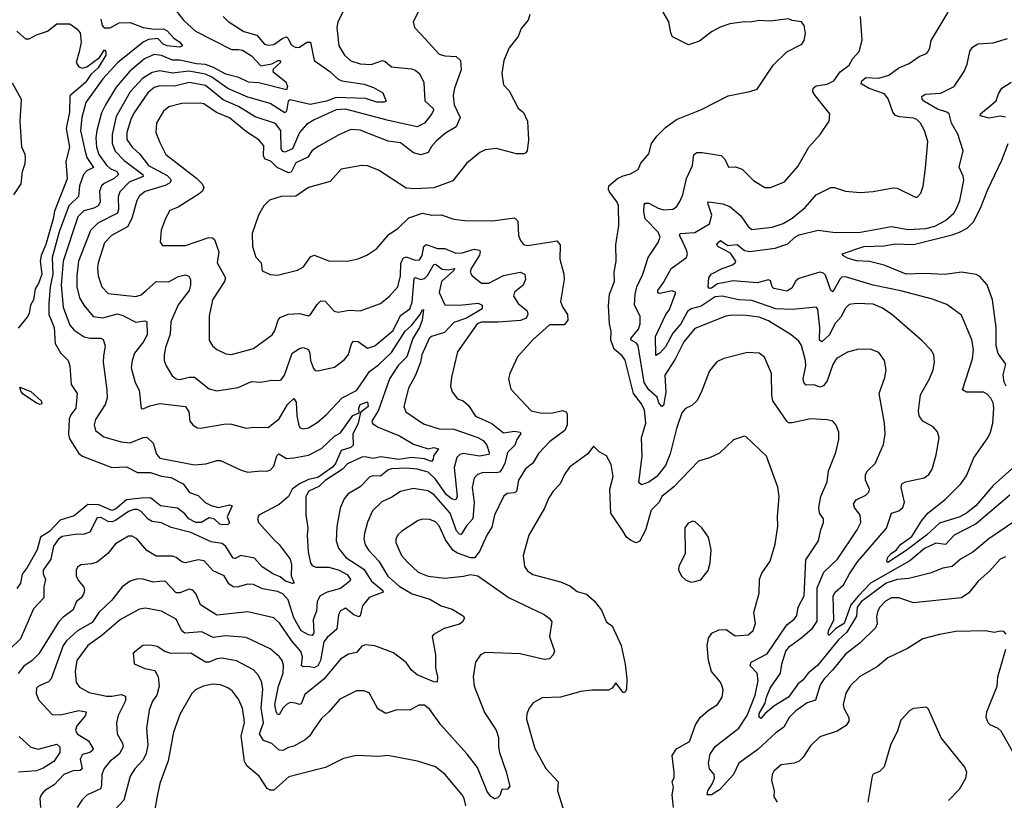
# Model space of a CAD drawing. Extents: x 1246230 to 1426786, y 660032 to 763141.
# Tile 466 of 566: x 1393884 to 1399238, y 702854 to 707097. Entities that reach past the tile are written whole.
import ezdxf

# ---------------------------------------------------------------- set-up
doc = ezdxf.new("R2010")
doc.units = 0

msp = doc.modelspace()

# ---------------------------------------------------------------- linework, layer by layer
at = {"layer": '0CON10XD'}
for points in [[(1395678.6, 707215), (1395614.6, 707085), (1395608.5, 707055), (1395618.9, 706955), (1395650, 706905), (1395685, 706874.4), (1395735, 706857.1), (1395795, 706853.8), (1395856.1, 706876.1), (1395870.7, 706870.7), (1395905, 706840.8), (1396015, 706830), (1396035, 706822.9), (1396057.3, 706805), (1396081.1, 706755), (1396086.5, 706656.5), (1396132.7, 706615), (1396134.7, 706605), (1396124.8, 706585.2), (1396085.4, 706534.6), (1396045, 706515.6), (1395890.2, 706549.8), (1395655, 706611.8), (1395605, 706608.1), (1395485, 706553.8), (1395443, 706527), (1395405, 706483.6), (1395366.5, 706395), (1395325, 706377.3), (1395315, 706380.9), (1395305.7, 706395.7), (1395303, 706495), (1395275, 706532.7), (1395165, 706568.8), (1395073.8, 706625), (1394991.1, 706661.1), (1394895, 706740), (1394805, 706755.9), (1394725, 706736.3), (1394645, 706737.5), (1394615, 706727.9), (1394581, 706699), (1394505, 706588.5), (1394488.3, 706555), (1394465.7, 706485), (1394466, 706446), (1394495, 706404), (1394536.2, 706366.1), (1394585, 706305.3), (1394685, 706251), (1394702.8, 706235), (1394707, 706223), (1394699.5, 706210.5), (1394675, 706195.8), (1394565.8, 706164.2), (1394535, 706140), (1394520, 706115), (1394494.1, 706015.9), (1394469.3, 705970.7), (1394383.6, 705925), (1394345.3, 705885), (1394309.7, 705775), (1394307.3, 705747.3), (1394309.6, 705705), (1394330.5, 705645), (1394365, 705609.6), (1394515, 705592.3), (1394545, 705601.1), (1394572.3, 705625), (1394625, 705674.6), (1394695, 705673.2), (1394745, 705702), (1394785, 705710), (1394803, 705703), (1394811.9, 705685), (1394812.9, 705655), (1394804.7, 705625), (1394745, 705547.5), (1394705.4, 705455), (1394702.4, 705387.6), (1394676.5, 705315), (1394670, 705275), (1394670, 705245), (1394679.4, 705215), (1394712.1, 705162.1), (1394735.5, 705145.5), (1394755, 705142.1), (1394805.9, 705154.1), (1394833.5, 705153.5), (1394915, 705091.5), (1394955, 705079.5), (1395072, 705098), (1395145, 705130.6), (1395195, 705126.5), (1395255, 705138.5), (1395295, 705136.7), (1395305, 705140.6), (1395323.8, 705165), (1395364.6, 705285), (1395405, 705310.4), (1395426, 705316), (1395454.6, 705304.6), (1395462.2, 705285), (1395465.4, 705245), (1395482.2, 705202.2), (1395491.1, 705191.1), (1395505, 705188.6), (1395595, 705208.9), (1395650.2, 705249.8), (1395672.6, 705277.4), (1395688.4, 705335), (1395699.2, 705350.8), (1395725, 705348.2), (1395775, 705311.8), (1395815, 705324.6), (1395915, 705408.4), (1395955, 705489.3), (1396005.6, 705525), (1396018.5, 705561.5), (1396029.7, 705690.3), (1396035, 705696.1), (1396065, 705685.7), (1396085, 705690.2), (1396102.3, 705707.7), (1396135, 705766.8), (1396145, 705767.8), (1396181.9, 705741.9), (1396215, 705738.3), (1396247.8, 705745), (1396245, 705734.2), (1396177, 705675), (1396164, 705614), (1396195, 705547.1), (1396275, 705546.1), (1396376.1, 705556.1), (1396398.4, 705545), (1396398.6, 705525), (1396313.9, 705475), (1396245, 705451.2), (1396193.7, 705396.3), (1396124, 705376), (1396109.6, 705365), (1396070, 705275), (1396063.3, 705235), (1396036.9, 705165), (1395998.8, 705095), (1395972.5, 704995), (1395982.9, 704965), (1396079.9, 704899.9), (1396165, 704873.5), (1396245, 704871.2), (1396375, 704826.7), (1396405, 704809.2), (1396423.7, 704785), (1396437.1, 704745), (1396435, 704733.1), (1396385, 704724.5), (1396295, 704738.6), (1396276.8, 704733.2), (1396261.6, 704718.4), (1396247, 704663), (1396262.5, 704505), (1396255, 704487.8), (1396235, 704491.6), (1396205, 704514.1), (1396145, 704599.6), (1396105, 704637.5), (1396045.1, 704655.1), (1395985, 704659.8), (1395905, 704656.2), (1395885, 704648), (1395845, 704615.8), (1395805, 704618.1), (1395787.4, 704612.6), (1395735, 704558.5), (1395670.2, 704519.8), (1395647.6, 704492.4), (1395627.3, 704442.7), (1395607.6, 704342.4), (1395605.4, 704265), (1395617.1, 704225), (1395657.9, 704175), (1395755, 704110), (1395796.7, 704045), (1395857.9, 703995), (1395860.7, 703985), (1395783.6, 703956.4), (1395748.8, 703911.2), (1395735, 703856.2), (1395727.7, 703852.3), (1395701.6, 703861.6), (1395655, 703899.5), (1395628.1, 703885), (1395617.6, 703862.4), (1395609.2, 703785), (1395555, 703739.1), (1395537.3, 703715), (1395519.4, 703615), (1395505.6, 703585), (1395485, 703574.8), (1395455, 703581.9), (1395425, 703580.4), (1395416.4, 703586.4), (1395422.1, 703635), (1395413.4, 703663.4), (1395362.6, 703722.6), (1395298.8, 703815), (1395265, 703846.2), (1395125, 703879.3), (1394955, 703861.3), (1394867.7, 703917.7), (1394843.1, 703975), (1394825, 703997.1), (1394805, 704002.7), (1394755, 703982.5), (1394735, 703982.9), (1394675.3, 704045.3), (1394644.4, 704044.4), (1394610.2, 704040.2), (1394555, 704057.1), (1394525, 704057.9), (1394484.1, 704045.9), (1394440.6, 704015), (1394385, 703943.1), (1394314.2, 703875.8), (1394278.3, 703821.7), (1394198.7, 703775), (1394138, 703722), (1394120, 703695), (1394055, 703514.4), (1394040.8, 703499.2), (1393985.8, 703475), (1393975, 703463.8), (1393972.7, 703435), (1393988.5, 703398.5), (1394060.4, 703320.4), (1394105, 703318.9), (1394205, 703342.6), (1394244.5, 703334.5), (1394242.1, 703315), (1394195, 703258.5), (1394187.1, 703235), (1394197.1, 703215), (1394258.1, 703178.1), (1394282.7, 703135), (1394279.6, 703125), (1394265.6, 703115), (1394225, 703103.9), (1394211.9, 703078.1), (1394222.7, 703025), (1394212.8, 703017.2), (1394175, 703014.8), (1394123.3, 702995), (1394071.3, 702938.7), (1394018.1, 702905), (1394000.6, 702885), (1393992.9, 702865), (1393996.9, 702815)], [(1394733.8, 707145), (1394774.7, 707094.7), (1394839.4, 707035), (1395035, 706935.2), (1395074, 706935), (1395095, 706931.9), (1395145, 706901.6), (1395195, 706846.7), (1395255, 706857), (1395288.6, 706875), (1395300.6, 706875), (1395302.7, 706865), (1395261.9, 706828.1), (1395260.4, 706815), (1395330.3, 706760.3), (1395340.3, 706735), (1395334.6, 706715.4), (1395185, 706753.8), (1395128.3, 706758.3), (1395075, 706782.8), (1395005, 706801), (1394938.2, 706838.2), (1394895, 706854.3), (1394845, 706857.7), (1394755, 706877.3), (1394715, 706878.1), (1394655, 706902.4), (1394615, 706907.7), (1394563.2, 706885), (1394482.7, 706817.3), (1394409, 706731), (1394349.5, 706635), (1394328.1, 706591.9), (1394303.3, 706495), (1394297.5, 706455), (1394301.7, 706405), (1394314.3, 706365), (1394355, 706306.5), (1394375, 706289.2), (1394412.1, 706272.1), (1394420.3, 706255), (1394397.9, 706235), (1394342.4, 706207.6), (1394329.3, 706195), (1394317.8, 706165), (1394321.6, 706105), (1394311.2, 706085), (1394287.5, 706072.5), (1394232.2, 706057.8), (1394200, 706025), (1394119.6, 705785), (1394109.5, 705655), (1394119.4, 705535), (1394157.2, 705437.2), (1394180.6, 705410.6), (1394235, 705373.4), (1394265, 705366.2), (1394325, 705365.4), (1394338.5, 705358.5), (1394347.8, 705325), (1394338.8, 705268.8), (1394337.7, 705235), (1394358.5, 705085), (1394359.1, 705040.9), (1394348.2, 705005), (1394296.9, 704925), (1394287.9, 704895), (1394296.5, 704865), (1394340.6, 704830.6), (1394435, 704802.7), (1394485, 704797.5), (1394555, 704827.1), (1394575, 704827.5), (1394609.5, 704795), (1394628.1, 704735), (1394645, 704714.6), (1394835, 704678.1), (1394896.2, 704683.8), (1394955, 704701.8), (1394975, 704701.8), (1395088, 704648), (1395125, 704638.5), (1395195, 704645.6), (1395225, 704642.7), (1395245, 704648.5), (1395265, 704670), (1395282.9, 704727.1), (1395293.3, 704736.7), (1395335, 704712.3), (1395375, 704716.1), (1395455, 704730.8), (1395525, 704766.2), (1395595, 704833.2), (1395629, 704851), (1395695, 704946.1), (1395729.7, 704960.3), (1395728, 704985), (1395735, 705005.2), (1395775, 705020), (1395778.9, 704995), (1395737.9, 704962.1), (1395725.1, 704904.9), (1395694.6, 704845), (1395696.7, 704785), (1395685, 704772.7), (1395632.5, 704755), (1395600.7, 704685), (1395585, 704665.5), (1395505, 704608.5), (1395455, 704598.2), (1395405.5, 704574.5), (1395364.7, 704545.3), (1395345.1, 704504.9), (1395295, 704461.9), (1395185, 704404.5), (1395176.9, 704385), (1395182.1, 704365), (1395269.1, 704269.1), (1395295.4, 704245), (1395354.6, 704165), (1395361.1, 704135), (1395359.6, 704075), (1395375.5, 704035), (1395367.6, 704032.4), (1395329.7, 704045), (1395299.6, 704069.6), (1395263.7, 704083.7), (1395202.7, 704122.7), (1395160.3, 704170.3), (1395085.7, 704184.3), (1395055, 704169.2), (1395045, 704171.1), (1395005, 704234.6), (1394985, 704250), (1394925, 704259.7), (1394815, 704310.9), (1394707.4, 704337.4), (1394655, 704361.8), (1394605, 704369.5), (1394582.2, 704382.3), (1394544.8, 704424.8), (1394525, 704434.7), (1394504, 704435), (1394475.5, 704425), (1394405, 704375.2), (1394385, 704368.3), (1394365, 704369.4), (1394325, 704391.3), (1394305, 704390.5), (1394265, 704312.7), (1394235, 704300.9), (1394185, 704299.7), (1394115, 704288.4), (1394095, 704273.8), (1394067.6, 704235), (1394053.8, 704165), (1394010.6, 704105), (1394011.4, 704085), (1394023.3, 704055), (1394015.4, 704015), (1394014.5, 703955), (1393959.1, 703895), (1393887.8, 703732.2), (1393830.5, 703675)], [(1394325, 707100.8), (1394332.5, 707065), (1394343.3, 707053.3), (1394375, 707053.7), (1394425, 707079.9), (1394485, 707081.7), (1394555.5, 707054.5), (1394614.8, 707045.2), (1394665, 707047.2), (1394685, 707037), (1394719.3, 706999.3), (1394755, 706975.6), (1394768.8, 706955), (1394752.1, 706947.9), (1394685, 706955.8), (1394664.7, 706964.7), (1394635, 706994.8), (1394585, 706990), (1394555, 706974.8), (1394415, 706862.9), (1394336.7, 706775), (1394242.9, 706647.1), (1394221.5, 706565), (1394213.6, 706495), (1394237.4, 706387.4), (1394248.6, 706348.6), (1394285.3, 706294.7), (1394248.9, 706275), (1394231.2, 706255), (1394209.1, 706195), (1394204.4, 706135.6), (1394151.7, 706085), (1394099.1, 705945), (1394060.4, 705805), (1394064.7, 705715), (1394049.3, 705645), (1394041.7, 705555), (1394042.6, 705495), (1394071.1, 705425), (1394077.5, 705337.5), (1394105, 705286.2), (1394147.5, 705245), (1394156.9, 705215), (1394163.9, 705115), (1394195.4, 705065.4), (1394188.5, 704985), (1394161.2, 704948.8), (1394153.4, 704926.6), (1394150, 704845), (1394155, 704818.9), (1394205, 704739.1), (1394225, 704725.4), (1394385, 704664), (1394465, 704666.9), (1394525, 704636.8), (1394595, 704636.1), (1394655, 704616.7), (1394705, 704608.4), (1394772.9, 704575), (1394807.7, 704527.7), (1394855, 704511.2), (1394892.7, 704472.7), (1394925, 704456), (1394965, 704446), (1395025, 704460), (1395040, 704455), (1395012.5, 704395), (1395025, 704362.5), (1395016.5, 704353.5), (1394988.9, 704351.1), (1394972.1, 704355), (1394943, 704383), (1394915, 704390), (1394871.4, 704365), (1394841.1, 704365), (1394804.1, 704385), (1394781.4, 704411.4), (1394742, 704442), (1394649.5, 704455), (1394595, 704497.7), (1394545, 704495.9), (1394465, 704487), (1394405, 704436.7), (1394385, 704429.3), (1394315, 704460.3), (1394255, 704462.1), (1394179.8, 704400.2), (1394103.3, 704376.8), (1394045, 704316), (1393996.8, 704285), (1393979.5, 704215), (1393925, 704119.6), (1393896.6, 704083.4), (1393888.4, 704035), (1393868.5, 704005)], [(1394990.5, 707115), (1395016.9, 707086.9), (1395103.1, 707033.1), (1395172.8, 707012.8), (1395215, 706964.4), (1395235, 706959.1), (1395265, 706962.7), (1395315, 706996.6), (1395335, 707003.3), (1395344.6, 706994.6), (1395359.9, 706959.9), (1395385, 706945.4), (1395405, 706947.7), (1395445, 706975.5), (1395465, 706976), (1395484.7, 706874.8), (1395571.2, 706815), (1395615, 706774.7), (1395635, 706764.8), (1395756.2, 706746.2), (1395808, 706728), (1395858.9, 706698.9), (1395876.7, 706655), (1395865, 706648.6), (1395825, 706649.1), (1395765, 706668.4), (1395605, 706674.5), (1395551.9, 706655), (1395463.1, 706636.9), (1395355, 706661), (1395343.4, 706655), (1395335, 706600), (1395325, 706590.9), (1395245, 706641), (1395125, 706676.2), (1395015, 706723.2), (1394928.3, 706785), (1394895, 706800.9), (1394803.2, 706816.8), (1394715, 706806.6), (1394645, 706820), (1394605, 706810.7), (1394551.9, 706778.1), (1394485.2, 706705), (1394408.7, 706571.3), (1394386.2, 706473.8), (1394386.7, 706425), (1394402.9, 706382.9), (1394451.8, 706331.9), (1394531.4, 706271.4), (1394552.9, 706255), (1394555.8, 706244.2), (1394478.7, 706215), (1394427.7, 706162.3), (1394419, 706135), (1394421.7, 706065), (1394415.2, 706044.8), (1394309.2, 705990.8), (1394268.2, 705951.8), (1394204.3, 705785), (1394193.9, 705705), (1394194.8, 705644.8), (1394208.7, 705585), (1394233.1, 705545), (1394283.8, 705483.8), (1394335, 705477.3), (1394415, 705499), (1394445, 705490), (1394515, 705453.1), (1394565, 705460), (1394575.5, 705455.5), (1394576.1, 705385), (1394555.4, 705344.6), (1394508.5, 705285), (1394494.6, 705245), (1394490.8, 705205), (1394511.8, 705125), (1394533.8, 705083.8), (1394544.3, 704984.3), (1394555, 704982.9), (1394590.8, 704999.2), (1394645, 705011.3), (1394785, 704995.6), (1394803.5, 704965), (1394809.5, 704915), (1394825.4, 704895.4), (1394849.3, 704879.3), (1394866.9, 704876.9), (1395005, 704900.4), (1395035, 704898.9), (1395115, 704877.5), (1395155, 704882.9), (1395235, 704880), (1395295, 704928), (1395340.9, 705005), (1395375, 705038.6), (1395388.1, 705018.1), (1395391.4, 704945), (1395401.7, 704891.7), (1395408.3, 704878.3), (1395425, 704873.3), (1395455, 704878.9), (1395501.9, 704908.1), (1395550.5, 704949.5), (1395637.7, 705042.3), (1395715, 705082.1), (1395749.9, 705130.1), (1395786.1, 705185), (1395835, 705221.9), (1395905, 705287.6), (1395980.5, 705405), (1396013.7, 705435), (1396062.3, 705495), (1396075, 705521.4), (1396079.7, 705519.7), (1396072.9, 705465), (1396058.8, 705425), (1396020.8, 705365), (1395988.3, 705265), (1395942.7, 705217.3), (1395895.2, 705145), (1395835.7, 704974.3), (1395798.5, 704915), (1395802.7, 704902.7), (1395832.6, 704882.6), (1395949.2, 704835), (1396025, 704790), (1396105, 704765.3), (1396135, 704772.2), (1396160.8, 704765), (1396133.8, 704726.2), (1396132.2, 704707.8), (1396123.3, 704696.7), (1396085, 704709.6), (1396015, 704717.4), (1395945, 704707.6), (1395848.2, 704721.8), (1395805, 704711.4), (1395765, 704720.4), (1395745, 704718.6), (1395666, 704684), (1395637.6, 704652.4), (1395545, 704593.4), (1395510.4, 704559.6), (1395455.4, 704534.6), (1395440.6, 704505), (1395438.9, 704405), (1395450.6, 704335), (1395446.7, 704295), (1395452.1, 704205), (1395464.7, 704145), (1395475, 704131.5), (1395495, 704121.6), (1395565, 704121.2), (1395620.4, 704105), (1395665, 704081.2), (1395682.7, 704055), (1395678.6, 704045), (1395627.5, 704005), (1395555, 703986.2), (1395517.1, 703965), (1395501.6, 703935), (1395497.1, 703882.9), (1395487.3, 703855), (1395480.4, 703835), (1395484.1, 703765), (1395475, 703750), (1395455, 703753.8), (1395415, 703776.1), (1395375, 703845.4), (1395343.4, 703943.4), (1395315, 703977.2), (1395285, 703989.1), (1395205, 704003.8), (1395155, 704027.7), (1395125, 704029.5), (1395065, 704012.7), (1395043.9, 704013.9), (1395020.3, 704030.3), (1394995, 704074.4), (1394935, 704102.5), (1394886.2, 704156.2), (1394855, 704162.2), (1394785, 704144.6), (1394765, 704150), (1394735, 704173.8), (1394715, 704181.5), (1394625, 704181.5), (1394575, 704212.1), (1394521.2, 704275), (1394495, 704290.4), (1394475, 704289.5), (1394405, 704248.5), (1394363.3, 704196.7), (1394305, 704149.4), (1394275, 704139.1), (1394215.5, 704134.5), (1394198.8, 704121.2), (1394190.6, 704105), (1394190, 704075), (1394201.1, 704051.1), (1394232, 704012), (1394236.7, 703995), (1394231.1, 703975), (1394218.1, 703955), (1394193.3, 703935), (1394171.9, 703888.1), (1394120.1, 703849.9), (1394095, 703823.5), (1393988.6, 703651.4), (1393952.2, 703615), (1393905.8, 703584.2), (1393876, 703544)], [(1396051.2, 707138.8), (1396023.3, 707085), (1396031.2, 707055), (1396066.9, 707016.9), (1396165, 706910), (1396195, 706900), (1396257.2, 706897.2), (1396280.9, 706875), (1396285.4, 706825), (1396248.2, 706725), (1396241.2, 706685), (1396247.3, 706635), (1396279.4, 706565), (1396258.1, 706515), (1396199.1, 706480.9), (1396150.8, 706439.2), (1396122.4, 706407.6), (1396104.2, 706375), (1396065, 706363.5), (1396025, 706374.4), (1395955, 706427.5), (1395886.9, 706436.9), (1395735, 706496.4), (1395685, 706500.5), (1395618.5, 706471.5), (1395509.6, 706410.4), (1395474.3, 706385.7), (1395449.9, 706350.1), (1395385, 706318.7), (1395370.7, 706290.7), (1395360.6, 706269.4), (1395345, 706265.2), (1395284.4, 706294.4), (1395248.6, 706328.6), (1395218.3, 706338.3), (1395208.8, 706355), (1395210.9, 706410.9), (1395184.8, 706444.8), (1395117.7, 706487.7), (1395025, 706564.2), (1394953.6, 706593.6), (1394885, 706639.1), (1394865, 706643.9), (1394765, 706641.8), (1394695, 706624.3), (1394665, 706600.8), (1394627.5, 706535), (1394623.5, 706485), (1394645, 706430), (1394678.9, 706365), (1394845, 706235.5), (1394875.6, 706205), (1394885.6, 706185), (1394878.6, 706165), (1394859.5, 706150.5), (1394745, 706078.6), (1394700.5, 706059.5), (1394677, 706017), (1394653.6, 705953.6), (1394647.7, 705887.7), (1394660.6, 705870.6), (1394785, 705870.4), (1394913, 705913), (1394931.7, 705911.7), (1394942.5, 705902.5), (1394966.8, 705835), (1394957.9, 705775), (1395003.1, 705695), (1394998, 705675), (1394932.9, 705575), (1394914.5, 705485), (1394914.5, 705354.5), (1394932, 705325), (1394956.2, 705305), (1395005, 705281.9), (1395035, 705276.7), (1395155, 705310.9), (1395256.7, 705385), (1395271.9, 705408.1), (1395288.9, 705465), (1395300.9, 705479.1), (1395343.6, 705496.4), (1395405, 705500), (1395455, 705488.1), (1395465.6, 705495), (1395500.9, 705549.1), (1395520.8, 705569.2), (1395545, 705567.5), (1395593.8, 705513.8), (1395615, 705507.1), (1395675, 705518.9), (1395735, 705515.6), (1395845, 705554.5), (1395895.6, 705595), (1395939.6, 705645), (1395953.9, 705705), (1395957.2, 705772.7), (1395969.6, 705800.4), (1395985, 705808.8), (1396035, 705791.1), (1396058.6, 705791.4), (1396072.9, 705815), (1396081.5, 705865), (1396095, 705874.5), (1396155, 705853.4), (1396195, 705852.9), (1396255, 705827.6), (1396290.5, 705829.5), (1396355, 705850.4), (1396383.8, 705845), (1396388.5, 705835), (1396385, 705818), (1396338.1, 705745), (1396332.9, 705725), (1396343.8, 705705), (1396395, 705665.8), (1396435, 705665.6), (1396515, 705706.4), (1396605, 705725.3), (1396631.4, 705715), (1396634.4, 705685), (1396621.1, 705655), (1396575, 705616.2), (1396569.7, 705595), (1396594.5, 705555), (1396643.3, 705515), (1396647.1, 705495), (1396637.5, 705475), (1396607.1, 705462.9), (1396485, 705453.2), (1396395, 705453.4), (1396371.5, 705445), (1396265, 705292), (1396232.7, 705155), (1396225.7, 705105), (1396235, 705073.8), (1396265, 705036.2), (1396295, 705026), (1396325, 705001.2), (1396362, 704942), (1396452, 704902), (1396515, 704851.8), (1396575, 704860.2), (1396605.3, 704855.2), (1396608.9, 704848.9), (1396586.6, 704815), (1396576.9, 704785), (1396537.1, 704745), (1396522.1, 704685), (1396506.5, 704653.5), (1396492.4, 704637.6), (1396474, 704634), (1396403.3, 704636.7), (1396374.1, 704625.9), (1396355.5, 704605), (1396344.7, 704555), (1396354.8, 704475), (1396347.8, 704385), (1396312.9, 704347.1), (1396285, 704300), (1396275, 704300.4), (1396258.5, 704318.5), (1396224, 704415), (1396135, 704515.9), (1396103.8, 704536.2), (1396025, 704548.5), (1395955, 704533.6), (1395907.3, 704502.7), (1395852.6, 704477.4), (1395802.6, 704427.4), (1395774.7, 704365.3), (1395758.2, 704305), (1395755.3, 704275), (1395763, 704243), (1395782.6, 704212.6), (1395836.8, 704155), (1395885, 704072.3), (1395948.1, 704018.1), (1396017.5, 703977.5), (1396115, 703947.7), (1396175, 703912.2), (1396235, 703892.5), (1396295, 703857.5), (1396302.5, 703845), (1396292, 703825), (1396275, 703811.4), (1396191.3, 703788.7), (1396134.2, 703755.8), (1396126.7, 703745), (1396145.5, 703645), (1396144.4, 703575), (1396155.6, 703525), (1396153.6, 703496.4), (1396135, 703497.5), (1396045, 703535.6), (1396015, 703561.9), (1395985, 703604), (1395916.3, 703656.3), (1395815, 703694.1), (1395765, 703699.6), (1395745, 703691.9), (1395715, 703658.6), (1395672.1, 703647.9), (1395628.5, 703621.5), (1395538, 703512), (1395435, 703430), (1395415, 703379.5), (1395405, 703375.4), (1395382.8, 703382.8)], [(1396658, 707125), (1396649.2, 707095), (1396611.4, 707048.6), (1396594.6, 707005.4), (1396546.2, 706945), (1396516, 706875), (1396505.8, 706805), (1396513.9, 706743.9), (1396545, 706710), (1396595, 706616.2), (1396623.6, 706593.6), (1396645.4, 706545.4), (1396650.6, 706445), (1396644, 706385), (1396637, 706373), (1396625, 706368), (1396585, 706368.9), (1396477, 706397), (1396415, 706389.2), (1396386.7, 706375)], [(1399245, 704177.1), (1399215, 704164.2), (1399159.2, 704100.8), (1399095.6, 704045), (1399045, 703981.4), (1399006.2, 703955), (1398745, 703927.5), (1398665, 703954.6), (1398625, 703955.4), (1398592.4, 703937.6), (1398561.5, 703905), (1398549.6, 703885), (1398543, 703853), (1398546.2, 703813.8), (1398538.5, 703791.5), (1398455, 703710), (1398375, 703649.6), (1398306.5, 703563.5), (1398259.3, 703515), (1398237.2, 703482.8), (1398211.7, 703398.3), (1398166.6, 703383.4), (1398105, 703341.2), (1398067.9, 703305), (1398038.8, 703251.2), (1397995, 703220.4), (1397898.6, 703131.4), (1397793.7, 703056.3), (1397764.6, 702995), (1397689.3, 702910.7), (1397645, 702883.5), (1397623.1, 702885), (1397626.6, 702905), (1397651.7, 702945), (1397662.7, 702975), (1397660.5, 702995), (1397635, 703025.8), (1397628.8, 703058.8), (1397639.1, 703105), (1397665, 703146.2), (1397795, 703246.6), (1397840, 703315), (1397883.7, 703425), (1397899.5, 703505), (1397893.8, 703545), (1397855.4, 703585), (1397860.9, 703605), (1397948.7, 703651.3), (1398055, 703807.3), (1398095, 703838.2), (1398110.4, 703859.6), (1398117.8, 703905), (1398149.5, 703965), (1398159, 704161), (1398227.5, 704265), (1398240, 704325), (1398255.7, 704365), (1398254.2, 704385), (1398232.7, 704415), (1398228.9, 704445), (1398241.2, 704505), (1398274.3, 704585), (1398282.5, 704645), (1398321.5, 704745), (1398339.1, 704815), (1398337.8, 704855), (1398323.5, 704893.5), (1398305, 704916), (1398275, 704923.1), (1398185, 704927.5), (1398085, 704905.5), (1398065, 704906.9), (1398055, 704914.4), (1397980, 705025), (1397973.2, 705055), (1397972.7, 705175), (1397933.6, 705263.6), (1397905, 705284.3), (1397841.7, 705288.3), (1397713.7, 705256.3), (1397675, 705238), (1397635, 705188.8), (1397589.6, 705070.4), (1397565.7, 705025), (1397539.5, 705000.5), (1397505, 704983.1), (1397485, 704960.8), (1397455.4, 704875), (1397421.9, 704738.1), (1397395, 704674.3), (1397348.5, 704615), (1397305, 704583.8), (1397265, 704568.6), (1397251.5, 704581.5), (1397268.4, 704725), (1397265.8, 704825), (1397288.3, 704905), (1397281.1, 704975), (1397265, 705009.2), (1397222, 705065), (1397176.3, 705246.3), (1397160.6, 705270.6), (1397116.8, 705306.8), (1397099.2, 705355), (1397100.9, 705405), (1397091.5, 705445), (1397085.6, 705544.4), (1397091.4, 705605), (1397119.2, 705675), (1397116.9, 705725), (1397127.5, 705785), (1397125.7, 705874.3), (1397141.3, 705978.7), (1397139.4, 706085), (1397133.1, 706105), (1397091.3, 706161.3), (1397085.5, 706175), (1397087.8, 706195), (1397135, 706233.8), (1397165, 706249.2), (1397205, 706259.5), (1397247.7, 706282.3), (1397262.4, 706317.6), (1397305, 706367.5), (1397320, 706425), (1397348.8, 706465), (1397395, 706511.2), (1397455, 706555.7), (1397591.7, 706608.3), (1397736.7, 706683.3), (1397855, 706706.2), (1397895, 706720), (1397980.3, 706849.7), (1398055, 706922.5), (1398136.2, 706965), (1398149.2, 706985), (1398156.9, 707023.1), (1398150, 707065), (1398135.9, 707085.9), (1398085, 707092.5), (1398065, 707102.5), (1397965, 707089.2), (1397905, 707092.5), (1397855.8, 707084.2), (1397825, 707085.7), (1397745, 707075.6), (1397693.8, 707056.2), (1397645, 707030.6), (1397580.3, 706979.7), (1397520.7, 706960.7), (1397433.3, 707005), (1397424, 707025), (1397414.2, 707085), (1397375, 707151.2)], [(1398138.1, 703741.9), (1398195, 703789.3), (1398221.1, 703828.9), (1398221.3, 704008.6), (1398256, 704095), (1398330.4, 704165), (1398437.5, 704325), (1398457.9, 704365), (1398454.6, 704405), (1398423.8, 704445), (1398417.5, 704465), (1398431.9, 704488.1), (1398485, 704512.7), (1398501.4, 704528.6), (1398505.5, 704545), (1398483.8, 704595), (1398482.5, 704625), (1398494.4, 704645), (1398535.6, 704685), (1398582, 704788), (1398590, 704845), (1398587.1, 704905), (1398558.1, 705065), (1398587.9, 705152.1), (1398595.7, 705195), (1398587.5, 705245), (1398555, 705287.5), (1398515, 705304.3), (1398445, 705306.9), (1398385, 705290), (1398325, 705255.8), (1398306.3, 705223.6), (1398275.3, 705135), (1398255, 705107.3), (1398235, 705099.5), (1398205, 705111.8), (1398161.1, 705111.1), (1398147.1, 705125), (1398144, 705145), (1398159.4, 705215), (1398157.8, 705245), (1398135.9, 705325.9), (1398120.2, 705350.2), (1398079.2, 705385), (1397955, 705460.7), (1397905, 705480), (1397835, 705490), (1397755, 705491.5), (1397723.8, 705486.2), (1397555, 705418.1), (1397495, 705347.1), (1397448.3, 705251.7), (1397392.4, 705165), (1397397.7, 705072.3), (1397385, 705000), (1397375, 704994), (1397359.2, 705015), (1397349.5, 705045), (1397305, 705085.7), (1397279.9, 705125), (1397247.3, 705325), (1397238.7, 705338.7), (1397208.5, 705355), (1397206.6, 705365), (1397248.8, 705415), (1397258.8, 705445), (1397257.9, 705485), (1397227.5, 705545), (1397230.6, 705605), (1397239.4, 705645), (1397271.8, 705715), (1397301.5, 705805), (1397355, 705887.1), (1397366.1, 705915), (1397355, 705942.1), (1397285, 706015.6), (1397277.2, 706052.8), (1397279.7, 706090.3), (1397285, 706100), (1397305, 706100.6), (1397355, 706072.9), (1397386, 706064), (1397435, 706066.7), (1397455, 706080.8), (1397471.4, 706105), (1397489.2, 706145), (1397509.4, 706235), (1397543.3, 706305), (1397550.6, 706365), (1397565.4, 706374.6), (1397595, 706375.3), (1397699.1, 706359.1), (1397718.7, 706338.7), (1397737.5, 706295), (1397777, 706297), (1397813.3, 706285), (1397875, 706223.8), (1397935, 706185.8), (1397967.5, 706185), (1398043.4, 706216.6), (1398115, 706299.2), (1398175, 706403.8), (1398236.9, 706473.1), (1398285.8, 706545), (1398288.6, 706585), (1398208.7, 706685), (1398197.5, 706705), (1398198.6, 706725), (1398215, 706738.5), (1398275, 706747.5), (1398310.4, 706765), (1398346, 706814), (1398395, 706849.4), (1398415, 706885.6), (1398448.6, 706925), (1398465.7, 706985.7), (1398455.8, 707115)], [(1399267.4, 704512.6), (1399085, 704356.6), (1398965.2, 704294.8), (1398917.8, 704245), (1398865, 704252.5), (1398805, 704223.4), (1398723.8, 704156.2), (1398511, 704035), (1398445, 703966.5), (1398402.9, 703917.1), (1398366.7, 703815), (1398322.3, 703787.7), (1398285, 703752.7), (1398279.4, 703759.4), (1398282.7, 703775), (1398311.6, 703835), (1398306.9, 703965), (1398319.1, 703985), (1398364.3, 704025.7), (1398395.8, 704085), (1398440.3, 704149.7), (1398597.1, 704332.9), (1398624.4, 704415), (1398665, 704427.7), (1398686.2, 704445), (1398694.6, 704475), (1398677.1, 704555), (1398681.4, 704575), (1398700, 704585), (1398803.1, 704606.9), (1398826.9, 704625), (1398845.6, 704655), (1398868.3, 704731.7), (1398884.2, 704825), (1398875, 704857.5), (1398851.2, 704885), (1398795.4, 704915.4), (1398775.6, 704945), (1398771.4, 704971.4), (1398782.6, 705057.4), (1398832.2, 705145), (1398850.6, 705195), (1398858.9, 705235), (1398854.4, 705275), (1398840.2, 705300.2), (1398791.1, 705351.1), (1398625, 705497.3), (1398571.9, 705531.9), (1398525, 705551.5), (1398435, 705555.5), (1398395, 705549.4), (1398375, 705530), (1398349.4, 705480.6), (1398315.7, 705445), (1398286.7, 705385), (1398245, 705346.7), (1398233.9, 705355), (1398235.7, 705425), (1398223.3, 705523.3), (1398215.5, 705535.5), (1398085, 705522.9), (1397996, 705526), (1397865, 705570.9), (1397795.2, 705574.8), (1397704.5, 705594.5), (1397665, 705590.1), (1397589.4, 705540.6), (1397535, 705525.3), (1397515, 705511.1), (1397479.2, 705445), (1397435, 705392.7), (1397395, 705318.7), (1397365, 705283.9), (1397342.7, 705272.7), (1397341.1, 705375), (1397397.4, 705495), (1397417.9, 705522.1), (1397451.4, 705615), (1397432.8, 705622.8), (1397365, 705608.5), (1397353.3, 705613.3), (1397354.1, 705625), (1397385, 705668.5), (1397425.6, 705744.4), (1397510.5, 705805), (1397514.6, 705825), (1397510.3, 705845), (1397486.6, 705896.6), (1397472.7, 705925), (1397475.6, 705934.4), (1397555, 705940.3), (1397635, 705988.2), (1397647.8, 706035), (1397628.1, 706095), (1397626.7, 706105), (1397631.9, 706108.1), (1397707, 706097), (1397745, 706081.8), (1397805, 706030.5), (1397845, 705973.3), (1397865, 705956.4), (1397975, 705968.7), (1398035, 705990.3), (1398085, 706018), (1398155, 706076.2), (1398215, 706145.5), (1398295, 706185.7), (1398315, 706185.7), (1398375, 706166), (1398455, 706158), (1398525, 706163.1), (1398633.9, 706183.9), (1398655, 706181.2), (1398755, 706132.5), (1398765, 706133.3), (1398783.8, 706155), (1398796.8, 706193.2), (1398810.2, 706289.8), (1398822, 706435), (1398804.8, 706494.8), (1398782.1, 706535), (1398762.2, 706555), (1398745, 706562.8), (1398668.4, 706568.4), (1398646.5, 706576.5), (1398631.5, 706595), (1398606.7, 706666.7), (1398586.5, 706695), (1398502.7, 706722.7), (1398459.2, 706749.2), (1398463.5, 706765), (1398485, 706782.5), (1398555, 706779.2), (1398610.5, 706795), (1398665, 706836.5), (1398720.6, 706859.4), (1398775, 706897.5), (1398815, 706914), (1398824, 706925), (1398833.8, 706945), (1398840, 706985), (1398932.7, 707137.3)], [(1393868, 707035), (1393915, 706992.4), (1393935, 706993), (1393975, 707015.7), (1394034.5, 707035.5), (1394085, 707075.3), (1394155.8, 707075), (1394195, 707048.2), (1394212.5, 707025), (1394217.7, 706975), (1394207.9, 706922.1), (1394191.7, 706865), (1394205, 706841.6), (1394225, 706833.1), (1394248.1, 706841.9), (1394318.3, 706891.7), (1394345, 706934.2), (1394352.6, 706922.6), (1394352, 706905), (1394310.5, 706835), (1394271, 706799), (1394242.2, 706755), (1394155.9, 706684.1), (1394155.2, 706595), (1394135.6, 706505), (1394153.8, 706405), (1394134, 706326), (1394142.7, 706232.7), (1394072.8, 706057.2), (1394065.9, 706015), (1394025.1, 705875), (1394000.8, 705815), (1393995.7, 705785), (1394003.6, 705715), (1393986.3, 705663.7), (1393967.5, 705635), (1393958.5, 705575), (1393943.3, 705545), (1393935, 705500), (1393925, 705480), (1393875, 705420)], [(1399295, 704670.3), (1399177.3, 704565), (1399082.4, 704455), (1399033.3, 704415), (1398995.4, 704395), (1398885, 704361.6), (1398815.2, 704295), (1398705, 704211.9), (1398605, 704147.1), (1398600, 704155), (1398604.5, 704175.5), (1398623.3, 704196.7), (1398651.5, 704215), (1398672.9, 704245), (1398735, 704288), (1398790, 704375), (1398823.1, 704415), (1398919.2, 704490.8), (1399002.5, 704575), (1399032, 704618), (1399071.8, 704715), (1399148.5, 704825), (1399162.7, 704855), (1399175.4, 704905), (1399181.5, 704985), (1399178.2, 705015), (1399165, 705040.6), (1399145, 705062.5), (1399125, 705072.5), (1399033.1, 705073.1), (1399010.8, 705085), (1399064.6, 705254.6), (1399070.4, 705305), (1399062.4, 705357.6), (1399005, 705492), (1398925, 705550), (1398847.8, 705577.8), (1398675, 705622.7), (1398525, 705653.8), (1398375, 705699.7), (1398355, 705697.2), (1398345, 705687.9), (1398305, 705618.1), (1398295, 705625.7), (1398265, 705709.5), (1398255, 705719.3), (1398235, 705724.7), (1398120.1, 705689.9), (1398105, 705677.5), (1398082.2, 705637.8), (1398055, 705622.6), (1397985.4, 705635.4), (1397975.4, 705645.4), (1397967.4, 705677.4), (1397955, 705683.3), (1397895, 705666.3), (1397761.2, 705678.8), (1397728.8, 705671.2), (1397677.6, 705662.4), (1397645, 705637.8), (1397635, 705635.7), (1397627.8, 705645), (1397631.2, 705695), (1397643.8, 705715), (1397703.1, 705745), (1397756.9, 705763.1), (1397774.6, 705775), (1397778.6, 705785), (1397748.9, 705828.9), (1397680, 705865), (1397675.6, 705875), (1397679.4, 705885), (1397695, 705897.5), (1397735, 705869.8), (1397785, 705875.8), (1397825, 705842.2), (1397855, 705837.8), (1397992.5, 705855), (1398061.3, 705878.7), (1398098.2, 705915), (1398122, 705928), (1398225, 705953.8), (1398305, 705941.8), (1398445, 705940), (1398625, 705972.6), (1398716.1, 705956.1), (1398811.7, 705961.7), (1398860, 705975), (1398918.2, 706005), (1398963.8, 706045), (1398980.3, 706075), (1398996, 706115), (1399017.8, 706225), (1399015, 706247.5), (1398992.5, 706295), (1399014.5, 706385), (1398985.6, 706475), (1398951.8, 706535), (1398938.5, 706585), (1398925.8, 706595), (1398875, 706610.9), (1398800, 706655), (1398790.6, 706665), (1398790, 706680), (1398807.5, 706692.5), (1398892.4, 706697.6), (1398966, 706735), (1399019.1, 706815), (1399036.4, 706855), (1399050, 706925), (1399065, 706947.5), (1399095, 706965.6), (1399177.7, 706972.3), (1399255, 706995.8)], [(1393851.6, 706145), (1393892.1, 706205), (1393898.3, 706271.7), (1393913.8, 706316.2), (1393916.1, 706343.9), (1393914.3, 706365), (1393895.5, 706405), (1393885.6, 706545), (1393893.5, 706663.5), (1393845, 706753.1)], [(1399245, 706567.9), (1399215, 706572.4), (1399155, 706562.6), (1399106.2, 706575), (1399108.6, 706585), (1399193.1, 706656.9), (1399206.5, 706695), (1399225.5, 706725), (1399275, 706757.5)], [(1399248.9, 705105), (1399236.6, 705126.6), (1399232.4, 705167.6), (1399245.6, 705225), (1399205, 705282.9), (1399193.5, 705325), (1399194.7, 705425), (1399174.7, 705574.7), (1399145.3, 705655.3), (1399105, 705701.4), (1399085, 705713.1), (1399005, 705725.4), (1398915, 705711.8), (1398802.4, 705717.6), (1398705, 705714.6), (1398585, 705762.9), (1398505, 705783.1), (1398435, 705787.3), (1398385, 705800.7), (1398360, 705815), (1398356.7, 705825), (1398474, 705865), (1398585, 705868.6), (1398645, 705878.6), (1398745, 705875.7), (1398955, 705928.3), (1398995, 705941.9), (1399035.6, 705965), (1399071.2, 705998.8), (1399108, 706072), (1399147.7, 706175), (1399225, 706332.9), (1399259.5, 706425)], [(1396386.7, 706375), (1396314, 706315), (1396239.3, 706220.7), (1396136.4, 706183.6), (1396035, 706178.2), (1395985, 706181.9), (1395835, 706278.8), (1395775, 706302.2), (1395745, 706304.5), (1395631.2, 706285), (1395572.4, 706217.6), (1395455, 706185.5), (1395385, 706138.9), (1395305, 706135.6), (1395242.9, 706117.1), (1395211.4, 706085), (1395182.5, 706035), (1395148.1, 705935), (1395149.2, 705865), (1395167, 705807), (1395196, 705775), (1395203.1, 705733.1), (1395245, 705712.9), (1395285, 705709.4), (1395395, 705735.5), (1395426.4, 705753.6), (1395465, 705808.6), (1395485, 705817.8), (1395565, 705787.1), (1395665, 705785.5), (1395725, 705797.1), (1395772.3, 705817.7), (1395825, 705854.3), (1395890.9, 705929.1), (1395941.4, 705965), (1395999.3, 706020.7), (1396074.2, 706045.8), (1396125, 706034.2), (1396175, 706035.8), (1396245, 706013.5), (1396305, 706005.6), (1396455, 706004.3), (1396575, 706021.2), (1396592.5, 706002.5), (1396596.9, 705925), (1396606.6, 705896.6), (1396623.3, 705875), (1396645, 705870), (1396762.4, 705887.6), (1396805, 705895.6), (1396822.9, 705872.9), (1396821.1, 705795), (1396842.2, 705715), (1396844.4, 705685), (1396824.4, 705565.6), (1396835, 705536), (1396862.7, 705495), (1396864.5, 705465), (1396845, 705438.9), (1396765, 705438.1), (1396673.6, 705356.4), (1396590.6, 705265), (1396550, 705175), (1396542.5, 705145), (1396555, 705088.8), (1396665, 704971.1), (1396715, 704960.5), (1396775, 704958.4), (1396835, 704972.5), (1396855, 704965.6), (1396860.5, 704955), (1396860.4, 704895), (1396847.9, 704865), (1396766.4, 704805), (1396705, 704738.9), (1396685.9, 704704.1), (1396673.1, 704685), (1396635, 704656.9), (1396596.4, 704595), (1396585, 704532.2), (1396573.3, 704525), (1396535, 704521.1), (1396514.4, 704505), (1396465.5, 704405), (1396450.6, 704339.4), (1396423.3, 704295), (1396384, 704206), (1396357, 704173), (1396335, 704172), (1396265, 704197.2), (1396241.5, 704211.5), (1396199.7, 704269.7), (1396165, 704346.9), (1396145, 704367.5), (1396115, 704380), (1396075, 704383.3), (1396051.2, 704375), (1395962, 704318), (1395941.3, 704298.7), (1395930, 704275), (1395929.4, 704255), (1395960.9, 704185), (1395990.1, 704150.1), (1396051.4, 704095), (1396105, 704073.1), (1396195, 704060.9), (1396296.9, 704073.1), (1396335, 704082), (1396375, 704074.2), (1396545, 703955.3), (1396736.2, 703865), (1396763.8, 703845), (1396778, 703825), (1396764.3, 703745), (1396792, 703665), (1396784, 703645), (1396765, 703622.9), (1396735, 703620.6), (1396605, 703650.4), (1396415, 703657.5), (1396388.8, 703645), (1396362.5, 703605), (1396350, 703525), (1396355.6, 703475), (1396411.8, 703331.8), (1396475.5, 703235), (1396488.1, 703195), (1396487.1, 703145), (1396493.8, 703113.8), (1396529.8, 703009.8), (1396549.5, 702930.5), (1396535.7, 702914.3), (1396505, 702913.3), (1396495, 702880), (1396482.3, 702867.7), (1396465, 702862.5), (1396445, 702875.8), (1396425, 702903.1), (1396372.9, 703032.9), (1396317.9, 703105), (1396173.9, 703263.9), (1396115, 703347.8), (1396085, 703371.4), (1396055, 703372), (1396005.6, 703344.4), (1395935, 703345.6), (1395875, 703325.7), (1395832.2, 703352.2), (1395785, 703438), (1395755, 703449.4), (1395715, 703448.9), (1395624.3, 703405), (1395564.7, 703335.3), (1395525, 703299.4), (1395477.8, 703232.3), (1395461.8, 703205), (1395436.1, 703183.9), (1395375, 703149.4), (1395345, 703142), (1395314.5, 703125.5), (1395295, 703126.4), (1395255, 703162.7), (1395208.8, 703178.8), (1395188.1, 703215), (1395208.9, 703275), (1395197.8, 703357.8), (1395205.9, 703455.9), (1395200.8, 703495), (1395182.4, 703532.4), (1395155, 703563.5), (1395062.9, 703612.9), (1394985, 703627.2), (1394955, 703622.5), (1394915, 703606.1), (1394895, 703605.4), (1394815, 703653.8), (1394705, 703652.9), (1394673.9, 703663.9), (1394630.5, 703690.5), (1394595, 703697.5), (1394554.2, 703695.8), (1394500, 703655), (1394506.1, 703596.1), (1394565, 703570), (1394619.3, 703559.3), (1394636.1, 703526.1), (1394642.3, 703475), (1394629.6, 703425), (1394605.9, 703394.1), (1394587.1, 703345), (1394573.9, 703246.1), (1394579.7, 703155), (1394571.4, 703108.6), (1394554.8, 703075.2), (1394509.1, 703025), (1394484.7, 702985.3), (1394449.2, 702855), (1394345.9, 702744.1)], [(1393995, 705005.7), (1393975, 705013.8), (1393902.4, 705062.4), (1393891.5, 705075), (1393885, 705100), (1393945, 705077.1), (1394000.5, 705025), (1394005, 705010), (1393995, 705005.7)], [(1397440, 702815), (1397432.5, 702885), (1397438.5, 702925), (1397431.2, 702955), (1397441.9, 702978.1), (1397443.3, 703005), (1397432, 703098), (1397456.1, 703133.9), (1397525.9, 703174.1), (1397558.6, 703265), (1397585, 703303.8), (1397627.6, 703342.4), (1397678.8, 703375), (1397704.2, 703415), (1397709.2, 703455), (1397704, 703475), (1397695, 703496.2), (1397646.5, 703555), (1397629.4, 703615), (1397622.9, 703695), (1397628.9, 703735), (1397647.7, 703762.3), (1397685, 703781.1), (1397725, 703782.9), (1397775, 703748), (1397845, 703754.3), (1397872.4, 703777.6), (1397885.7, 703815), (1397875.7, 703875), (1397905, 703980), (1397906, 704056), (1397920.3, 704089.7), (1397965.7, 704155), (1397992.7, 704247.3), (1398006.3, 704343.7), (1398004.3, 704395), (1398014, 704505), (1398007, 704557), (1397945.7, 704725.7), (1397835, 704830), (1397825, 704833.3), (1397765, 704813.3), (1397688.7, 704741.3), (1397635, 704715.8), (1397575, 704697.5), (1397441.4, 704558.6), (1397375, 704505.4), (1397361.8, 704475), (1397318, 704432), (1397287.5, 704322.5), (1397255, 704260.8), (1397235, 704253.3), (1397205, 704268.2), (1397183.5, 704285), (1397164.8, 704314.8), (1397099, 704415), (1397092.4, 704545), (1397110.9, 704615), (1397100.5, 704680.5), (1397075, 704727.5), (1397035, 704748.8), (1397005, 704780), (1396972.7, 704737.3), (1396874, 704665), (1396845.8, 704625), (1396823.3, 704575), (1396785, 704534.2), (1396761.4, 704498.6), (1396737.9, 704442.1), (1396651.9, 704295), (1396621.4, 704185), (1396629.2, 704125), (1396645, 704102), (1396675, 704081.4), (1396825, 704041.1), (1396875, 704020), (1396915, 703990), (1396966.7, 703975), (1397008.5, 703938.5), (1397047.6, 703887.6), (1397075, 703823.3), (1397105, 703802.5), (1397154.2, 703695), (1397177.1, 703595), (1397185.9, 703514.1), (1397183, 703457), (1397175, 703440), (1397165, 703440), (1397125, 703492.5), (1397105, 703463.8), (1397085, 703452.5), (1396995, 703452.5), (1396934.4, 703445.6), (1396824.4, 703415.6), (1396725, 703412), (1396676.7, 703385), (1396654.4, 703355.6), (1396640.8, 703325), (1396640, 703295), (1396685.6, 703135.6), (1396745, 703027.5), (1396811.1, 702955), (1396808.1, 702905), (1396846.9, 702785)], [(1397535, 704040), (1397555, 704043.8), (1397587.9, 704052.1), (1397626.8, 704103.2), (1397639.2, 704145), (1397644, 704215), (1397628.8, 704285), (1397593.3, 704335), (1397557.3, 704367.3), (1397545, 704371.2), (1397519.5, 704360.5), (1397500, 704335), (1397502, 704195), (1397468.8, 704125), (1397466.2, 704105), (1397485, 704070), (1397505, 704053.3), (1397535, 704040)], [(1399295, 704371.5), (1399154.8, 704275.2), (1399067.2, 704202.7), (1398999.4, 704165), (1398955, 704125.4), (1398904.1, 704115.9), (1398835, 704088.2), (1398719.5, 704060.5), (1398655, 704053.8), (1398595, 704035.2), (1398461.4, 703935), (1398438.8, 703905), (1398435.2, 703854.8), (1398381.4, 703768.6), (1398335, 703724.2), (1398222.9, 703587.1), (1398171.1, 703545), (1398145, 703509.2), (1398114.9, 703485.1), (1398065, 703415.3), (1397984.3, 703365.7), (1397935.9, 703325), (1397915, 703298.5), (1397905, 703306.2), (1397905, 703326.9), (1397938.1, 703381.9), (1397944.5, 703415), (1397965, 703464.6), (1398020.6, 703545), (1398027.9, 703595), (1398050.3, 703665), (1398069.4, 703690.6), (1398138.1, 703741.9)], [(1395382.8, 703382.8), (1395355, 703385.2), (1395334.6, 703375.4), (1395315.3, 703355), (1395295, 703318.5), (1395285, 703322.2), (1395278.6, 703335), (1395271.6, 703375), (1395291.1, 703475), (1395316.5, 703545), (1395318.1, 703588.1), (1395311.2, 703615), (1395297.3, 703635), (1395245, 703677.3), (1395115, 703739.6), (1395005, 703747.7), (1394935, 703738.7), (1394875, 703769.7), (1394782.1, 703762.1), (1394765.3, 703775.2), (1394735, 703839.5), (1394655, 703883.1), (1394568.3, 703898.3), (1394535, 703894.2), (1394432.2, 703837.8), (1394329.8, 703750.2), (1394253.8, 703695), (1394194.7, 703615), (1394184.6, 703554.6), (1394190, 703495), (1394209.4, 703469.4), (1394260.7, 703440.7), (1394355, 703421.2), (1394385, 703420.3), (1394435, 703430), (1394459.7, 703419.7), (1394459.4, 703395), (1394420, 703315), (1394410, 703275), (1394414.5, 703215), (1394442.9, 703165), (1394446.1, 703145), (1394424.6, 703105), (1394373.5, 703065), (1394343.7, 703026.4), (1394330.3, 702995), (1394329.5, 702935), (1394322.4, 702917.6), (1394248.5, 702881.5), (1394223.2, 702856.8), (1394195.6, 702815)], [(1399248.3, 703758.3), (1399235, 703771.2), (1399215, 703773.8), (1399185, 703766), (1399134.2, 703775.8), (1398975, 703771.2), (1398885, 703756.2), (1398795, 703732.2), (1398710.9, 703679.1), (1398605, 703628.1), (1398547.7, 703582.3), (1398450.8, 703525), (1398402.4, 703477.6), (1398376.1, 703436.1), (1398361.4, 703375), (1398365.6, 703355), (1398391.9, 703305), (1398391.9, 703285), (1398378.9, 703261.1), (1398329.6, 703230.4), (1398235, 703199.2), (1398185, 703150), (1398145, 703088.8), (1398122.1, 703067.9), (1398095, 703057.1), (1398025, 703047.1), (1397985, 703013.3), (1397976, 702995), (1397972.7, 702962.7), (1397985.8, 702905.8), (1397984, 702874), (1398002.5, 702845)], [(1399285, 703117.5), (1399220.6, 703230.6), (1399205, 703244.4), (1399161.2, 703265), (1399151.2, 703275), (1399140, 703305), (1399142.9, 703335), (1399200, 703475), (1399203.5, 703525), (1399245.9, 703675.9)], [(1396310.6, 702825), (1396300, 702865), (1396289.2, 702885), (1396195, 702996), (1396145, 703035.8), (1396047.6, 703067.6), (1395885, 703097.8), (1395835, 703093.3), (1395715, 703097.1), (1395645, 703080.8), (1395546.4, 703033.6), (1395475, 703014.3), (1395347.9, 702982.1), (1395265, 702909.5), (1395245, 702909.1), (1395229.3, 702919.3), (1395185.2, 702985.2), (1395120.6, 703040.6), (1395105.4, 703065), (1395088.3, 703205), (1395105.9, 703275), (1395105.3, 703295), (1395095.4, 703355), (1395074.4, 703404.4), (1395038.6, 703448.6), (1395015, 703466.2), (1394975, 703482.9), (1394932.5, 703485), (1394881.2, 703475), (1394840, 703455), (1394820.6, 703435), (1394755, 703320), (1394720.4, 703225), (1394691.6, 703068.4), (1394645.5, 702945), (1394634, 702886), (1394609.1, 702755)], [(1398935, 702852.5), (1398994.2, 702915), (1399028, 702975), (1399034.2, 703005), (1399024.2, 703035), (1398894, 703194), (1398825, 703350), (1398815, 703360), (1398745, 703353.3), (1398725, 703343.3), (1398675, 703290), (1398657.7, 703232.3), (1398618.6, 703155), (1398584.4, 703035.6), (1398558.8, 703011.2), (1398524.2, 702995.8), (1398518.8, 702985), (1398496.4, 702843.6)], [(1393881, 703201), (1393945, 703142.9), (1393985, 703132.3), (1394085, 703160), (1394101.4, 703145), (1394101.9, 703115), (1394068.9, 703065), (1394010.7, 703029.3), (1393975, 703015.4), (1393877, 703007)]]:
    msp.add_lwpolyline(points, dxfattribs=at)

doc.saveas('drawing.dxf')
